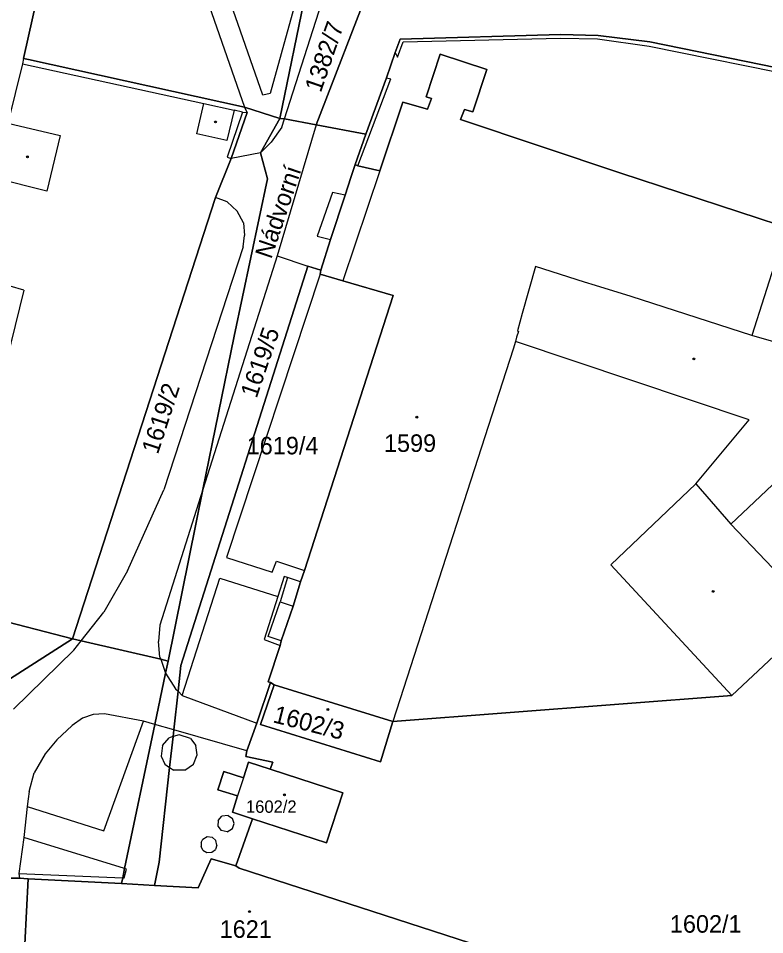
# Model space of a CAD drawing. Extents: x -598934 to -598196, y -1162208 to -1161502.
# Drawn here: x -598847.2 to -598774.9, y -1161641.4 to -1161552.6 of the extents above; entities that cross this region are included whole.
import ezdxf

# ---------------------------------------------------------------- set-up
doc = ezdxf.new("R2010")
doc.units = 0
for name, color, linetype in [('KN_CAR_KR', 7, 'Continuous'), ('KN_KULTURY', 7, 'Continuous'), ('KN_PARC_CIS_POZ', 7, 'Continuous'), ('KN_PARC_CIS_STAV', 7, 'Continuous'), ('KN_PARC_PLOCHA', 7, 'Continuous'), ('KN_ULICE', 7, 'Continuous'), ('parcely_l', 7, 'Continuous')]:
    doc.layers.add(name, color=color, linetype=linetype)

msp = doc.modelspace()

# ---------------------------------------------------------------- linework, layer by layer
at = {"layer": 'KN_CAR_KR'}
for points in [[(-598836.58, -1161528.85), (-598825.29, -1161561.22)], [(-598823.53, -1161560.05), (-598833.6, -1161531.14)], [(-598819.44, -1161547.75), (-598822.8, -1161559.89)], [(-598821.4, -1161562.35), (-598817.54, -1161550.23)], [(-598809.92, -1161554.88), (-598794.67, -1161554.54)], [(-598794.67, -1161554.54), (-598791.07, -1161554.6)], [(-598810.47, -1161556.38), (-598809.92, -1161554.88)], [(-598791.07, -1161554.6), (-598786.06, -1161555.3)], [(-598786.06, -1161555.3), (-598770.72, -1161558.4)], [(-598810.7, -1161555.91), (-598810.47, -1161556.38)], [(-598846.8, -1161557.01), (-598848.24, -1161562.76)], [(-598846.72, -1161556.5), (-598846.8, -1161557.01)], [(-598846.8, -1161557.01), (-598829.24, -1161560.86)], [(-598814.3, -1161566.9), (-598811.1, -1161558.47)], [(-598811.54, -1161558.39), (-598811.1, -1161558.47)], [(-598822.8, -1161559.89), (-598823.53, -1161560.05)], [(-598829.9, -1161563.79), (-598829.24, -1161560.86)], [(-598829.24, -1161560.86), (-598826.31, -1161561.51)], [(-598826.31, -1161561.51), (-598826.99, -1161564.44)], [(-598825.48, -1161561.69), (-598826.31, -1161561.51)], [(-598825.48, -1161561.69), (-598826.97, -1161566.06)], [(-598825.48, -1161561.69), (-598825.04, -1161561.75)], [(-598821.66, -1161563.14), (-598821.4, -1161562.35)], [(-598848.24, -1161562.76), (-598843.16, -1161563.95)], [(-598821.66, -1161563.14), (-598822.7, -1161564.61)], [(-598818.33, -1161562.94), (-598822.13, -1161575.64)], [(-598843.16, -1161563.95), (-598844.46, -1161569.35)], [(-598826.99, -1161564.44), (-598829.9, -1161563.79)], [(-598822.7, -1161564.61), (-598823.75, -1161565.64)], [(-598826.97, -1161566.06), (-598826.59, -1161566.19)], [(-598823.75, -1161565.64), (-598826.59, -1161566.19)], [(-598812.18, -1161567.39), (-598815.75, -1161578.06)], [(-598844.46, -1161569.35), (-598849.51, -1161568.11)], [(-598816.75, -1161569.49), (-598818.26, -1161573.71)], [(-598815.55, -1161569.74), (-598816.75, -1161569.49)], [(-598826.97, -1161570.4), (-598828.09, -1161569.96)], [(-598826, -1161571.31), (-598826.97, -1161570.4)], [(-598825.4, -1161572.43), (-598826, -1161571.31)], [(-598825.4, -1161572.43), (-598825.28, -1161573.67)], [(-598825.43, -1161574.74), (-598825.28, -1161573.67)], [(-598818.26, -1161573.71), (-598816.95, -1161574.05)], [(-598825.43, -1161574.74), (-598833.1, -1161598.31)], [(-598822.13, -1161575.64), (-598829.32, -1161598.29)], [(-598822.13, -1161575.64), (-598819.14, -1161576.62)], [(-598773.73, -1161575.85), (-598776.12, -1161583.35)], [(-598797.08, -1161576.67), (-598798.36, -1161581.22)], [(-598792.34, -1161578.18), (-598797.08, -1161576.67)], [(-598817.97, -1161577.4), (-598827.03, -1161604.87)], [(-598846.68, -1161578.95), (-598849.37, -1161578.19)], [(-598791.27, -1161578.5), (-598792.34, -1161578.18)], [(-598787.81, -1161579.58), (-598791.27, -1161578.5)], [(-598846.68, -1161578.95), (-598849.25, -1161589.24)], [(-598776.12, -1161583.35), (-598787.81, -1161579.58)], [(-598798.36, -1161581.22), (-598798.83, -1161582.88)], [(-598798.72, -1161582.95), (-598798.91, -1161583.5)], [(-598798.83, -1161582.88), (-598798.72, -1161582.95)], [(-598798.91, -1161583.5), (-598799.03, -1161583.92)], [(-598770.95, -1161584.84), (-598776.12, -1161583.35)], [(-598799.25, -1161584.67), (-598810.91, -1161620.77)], [(-598799.03, -1161583.92), (-598799.25, -1161584.67)], [(-598776.36, -1161591.53), (-598799.03, -1161583.92)], [(-598781.54, -1161597.72), (-598776.36, -1161591.53)], [(-598767.23, -1161591.33), (-598778.14, -1161601.63)], [(-598778.06, -1161618.24), (-598789.78, -1161605.59), (-598781.54, -1161597.72)], [(-598781.54, -1161597.72), (-598778.14, -1161601.63)], [(-598836.63, -1161606.15), (-598833.1, -1161598.31)], [(-598829.32, -1161598.29), (-598833.49, -1161611.43)], [(-598778.14, -1161601.63), (-598770.71, -1161609.42)], [(-598827.03, -1161604.87), (-598822.6, -1161606.3)], [(-598822.6, -1161606.3), (-598822.19, -1161605.21)], [(-598822.19, -1161605.21), (-598819.48, -1161606.11)], [(-598836.63, -1161606.15), (-598838.94, -1161610.17)], [(-598831.33, -1161618.23), (-598827.69, -1161606.86)], [(-598827.69, -1161606.86), (-598822.07, -1161608.66)], [(-598821.44, -1161606.7), (-598822.07, -1161608.66)], [(-598821.12, -1161606.81), (-598821.85, -1161609.15)], [(-598821.12, -1161606.81), (-598821.44, -1161606.7)], [(-598819.86, -1161607.23), (-598821.12, -1161606.81)], [(-598822.07, -1161608.66), (-598823.39, -1161612.8)], [(-598823, -1161612.51), (-598821.85, -1161609.15)], [(-598821.85, -1161609.15), (-598820.59, -1161609.57)], [(-598841.12, -1161612.95), (-598838.94, -1161610.17)], [(-598833.49, -1161611.43), (-598833.64, -1161613.02)], [(-598841.83, -1161613.85), (-598841.12, -1161612.95)], [(-598833.49, -1161614.51), (-598833.64, -1161613.02)], [(-598823.39, -1161612.8), (-598821.85, -1161613.39)], [(-598821.74, -1161612.94), (-598823, -1161612.51)], [(-598847.69, -1161619.55), (-598841.83, -1161613.85)], [(-598833.49, -1161614.51), (-598833.41, -1161614.73)], [(-598833.41, -1161614.73), (-598832.95, -1161616.09)], [(-598832.95, -1161616.09), (-598831.98, -1161617.58)], [(-598831.98, -1161617.58), (-598831.74, -1161617.82)], [(-598831.74, -1161617.82), (-598831.33, -1161618.23)], [(-598831.33, -1161618.23), (-598824.09, -1161620.93)], [(-598839.97, -1161620.07), (-598841, -1161620.44)], [(-598838.87, -1161620.02), (-598839.97, -1161620.07)], [(-598835.07, -1161620.73), (-598838.87, -1161620.02)], [(-598843.48, -1161622.55), (-598842, -1161621.14)], [(-598841, -1161620.44), (-598842, -1161621.14)], [(-598838.94, -1161631.36), (-598835.07, -1161620.73)], [(-598833.99, -1161621.04), (-598835.07, -1161620.73)], [(-598832.15, -1161621.57), (-598833.99, -1161621.04)], [(-598831.62, -1161622.04), (-598832.22, -1161622.22)], [(-598825.07, -1161623.6), (-598832.15, -1161621.57)], [(-598830.52, -1161622.42), (-598831.62, -1161622.04)], [(-598843.48, -1161622.55), (-598844.62, -1161623.88)], [(-598833.24, -1161623.09), (-598832.6, -1161622.33)], [(-598832.22, -1161622.22), (-598832.6, -1161622.33)], [(-598830.52, -1161622.42), (-598830.01, -1161623.08)], [(-598833.24, -1161623.09), (-598833.36, -1161624.11)], [(-598829.87, -1161624), (-598830.01, -1161623.08)], [(-598844.62, -1161623.88), (-598845.67, -1161625.74)], [(-598833.36, -1161624.11), (-598833.02, -1161624.88)], [(-598830.23, -1161624.89), (-598829.87, -1161624)], [(-598833.02, -1161624.88), (-598832.55, -1161625.21)], [(-598832.55, -1161625.21), (-598832.15, -1161625.49)], [(-598831.07, -1161625.47), (-598832.15, -1161625.49)], [(-598831.07, -1161625.47), (-598830.23, -1161624.89)], [(-598846.17, -1161627.54), (-598845.67, -1161625.74)], [(-598825.4, -1161626.23), (-598825.97, -1161627.98)], [(-598846.26, -1161628.26), (-598846.36, -1161628.99)], [(-598846.17, -1161627.54), (-598846.26, -1161628.26)], [(-598846.36, -1161628.99), (-598846.7, -1161631.99)], [(-598846.36, -1161628.99), (-598838.94, -1161631.36)], [(-598827.86, -1161630.34), (-598827.49, -1161629.93)], [(-598826.88, -1161629.87), (-598827.49, -1161629.93)], [(-598826.88, -1161629.87), (-598826.46, -1161630.16)], [(-598827.86, -1161630.34), (-598827.88, -1161630.92)], [(-598827.88, -1161630.92), (-598827.57, -1161631.31)], [(-598826.29, -1161630.65), (-598826.46, -1161630.16)], [(-598826.45, -1161631.14), (-598826.29, -1161630.65)], [(-598826.97, -1161631.46), (-598827.57, -1161631.31)], [(-598826.97, -1161631.46), (-598826.45, -1161631.14)], [(-598846.7, -1161631.99), (-598847.17, -1161635.5)], [(-598836.92, -1161635.02), (-598846.7, -1161631.99)], [(-598829.51, -1161632.49), (-598829.32, -1161632.15)], [(-598829.51, -1161632.49), (-598829.51, -1161632.88)], [(-598829.32, -1161632.15), (-598828.92, -1161631.92)], [(-598828.92, -1161631.92), (-598828.42, -1161631.98)], [(-598828.07, -1161632.29), (-598828.42, -1161631.98)], [(-598827.96, -1161632.76), (-598828.07, -1161632.29)], [(-598829.32, -1161633.23), (-598829.51, -1161632.88)], [(-598829.32, -1161633.23), (-598828.93, -1161633.46)], [(-598828.93, -1161633.46), (-598828.45, -1161633.42)], [(-598828.45, -1161633.42), (-598828.12, -1161633.16)], [(-598827.96, -1161632.76), (-598828.12, -1161633.16)], [(-598836.96, -1161635.91), (-598836.74, -1161635.07)], [(-598836.74, -1161635.07), (-598836.92, -1161635.02)], [(-598847.17, -1161635.5), (-598837.1, -1161635.9)], [(-598847.17, -1161635.5), (-598847.12, -1161635.94)], [(-598837.1, -1161635.9), (-598836.96, -1161635.91)]]:
    msp.add_lwpolyline(points, dxfattribs=at)
at = {"layer": 'KN_KULTURY'}
for centre, radius in [((-598828.1, -1161562.65), 0.09), ((-598828.1, -1161562.65), 0.0398), ((-598846.34, -1161566.04), 0.09), ((-598846.34, -1161566.04), 0.0398), ((-598781.74, -1161585.62), 0.09), ((-598781.74, -1161585.62), 0.0398), ((-598808.58, -1161591.26), 0.09), ((-598808.58, -1161591.26), 0.0398), ((-598779.86, -1161608.15), 0.09), ((-598779.86, -1161608.15), 0.0398), ((-598817.2, -1161619.59), 0.09), ((-598817.2, -1161619.59), 0.0398), ((-598821.43, -1161627.86), 0.09), ((-598821.43, -1161627.86), 0.0398), ((-598824.81, -1161639.19), 0.09), ((-598824.81, -1161639.19), 0.0398)]:
    msp.add_circle(centre, radius, dxfattribs=at)
at = {"layer": 'KN_PARC_PLOCHA'}
for points in [[(-598858.65, -1161508.79), (-598841.62, -1161523.63), (-598839.72, -1161524.36), (-598837.65, -1161528.04), (-598838.01, -1161528.66), (-598840.79, -1161533.53), (-598842.81, -1161539.01), (-598846.72, -1161556.5), (-598846.24, -1161556.59), (-598825.29, -1161561.22), (-598825.04, -1161561.75), (-598826.59, -1161566.19), (-598828.09, -1161569.96), (-598828.14, -1161570.08), (-598841.96, -1161612.75), (-598849.97, -1161610.68)], [(-598770.64, -1161558.01), (-598786.01, -1161554.9), (-598791.02, -1161554.26), (-598794.66, -1161554.19), (-598810.2, -1161554.63), (-598810.7, -1161555.91), (-598811.54, -1161558.39), (-598813.54, -1161563.84), (-598818.33, -1161562.94), (-598812.96, -1161548.93), (-598816.59, -1161542.53), (-598817.26, -1161544.32), (-598819.33, -1161549.87), (-598821.88, -1161562.3), (-598825.29, -1161561.22), (-598846.24, -1161556.59), (-598846.72, -1161556.5), (-598842.81, -1161539.01), (-598840.79, -1161533.53), (-598838.01, -1161528.66), (-598837.65, -1161528.04), (-598839.72, -1161524.36), (-598841.62, -1161523.63), (-598858.65, -1161508.79)], [(-598771.64, -1161573.23), (-598788.8, -1161567.6), (-598804.35, -1161562.42), (-598803.95, -1161561.44), (-598803.17, -1161561.66), (-598801.79, -1161557.56), (-598806.32, -1161556.08), (-598807.68, -1161560.21), (-598807.18, -1161560.37), (-598807.56, -1161561.4), (-598809.94, -1161560.72), (-598812.18, -1161567.39), (-598814.3, -1161566.9), (-598814.55, -1161566.79), (-598813.54, -1161563.84), (-598811.54, -1161558.39), (-598810.7, -1161555.91), (-598810.2, -1161554.63), (-598794.66, -1161554.19), (-598791.02, -1161554.26), (-598786.01, -1161554.9), (-598770.64, -1161558.01)], [(-598773.95, -1161614.39), (-598778.06, -1161618.24), (-598810.91, -1161620.77), (-598822.41, -1161617.2), (-598822.78, -1161616.97), (-598822.99, -1161616.92), (-598821.85, -1161613.39), (-598821.74, -1161612.94), (-598820.59, -1161609.57), (-598819.86, -1161607.23), (-598819.48, -1161606.11), (-598810.87, -1161579.47), (-598815.75, -1161578.06), (-598817.97, -1161577.4), (-598817.9, -1161577.02), (-598816.95, -1161574.05), (-598815.55, -1161569.74), (-598814.97, -1161568.04), (-598814.55, -1161566.79), (-598814.3, -1161566.9), (-598812.18, -1161567.39), (-598809.94, -1161560.72), (-598807.56, -1161561.4), (-598807.18, -1161560.37), (-598807.68, -1161560.21), (-598806.32, -1161556.08), (-598801.79, -1161557.56), (-598803.17, -1161561.66), (-598803.95, -1161561.44), (-598804.35, -1161562.42), (-598788.8, -1161567.6), (-598771.64, -1161573.23)], [(-598877.29, -1161635.33), (-598841.96, -1161612.75), (-598841.12, -1161612.95), (-598833.41, -1161614.73), (-598832.7, -1161614.9), (-598832.95, -1161616.09), (-598833.99, -1161621.04), (-598836.92, -1161635.02), (-598837.1, -1161635.9), (-598837.22, -1161636.47), (-598846.25, -1161636), (-598847.12, -1161635.94), (-598850.21, -1161635.93)], [(-598802.29, -1161642.59), (-598825.81, -1161634.98), (-598826.13, -1161634.76), (-598824.51, -1161630.19), (-598817.36, -1161632.53), (-598815.75, -1161627.66), (-598822.8, -1161625.38), (-598822.56, -1161624.7), (-598825.18, -1161624.15), (-598825.07, -1161623.6), (-598824.09, -1161620.93), (-598822.78, -1161616.97), (-598822.41, -1161617.2), (-598823.74, -1161621.06), (-598812.12, -1161624.67), (-598810.91, -1161620.77), (-598778.06, -1161618.24), (-598773.95, -1161614.39)], [(-598850.21, -1161635.93), (-598847.12, -1161635.94), (-598846.25, -1161636), (-598846.76, -1161645.5), (-598832.12, -1161646.38), (-598830.73, -1161643.42), (-598822.41, -1161645.99), (-598810.86, -1161649.57), (-598805.19, -1161651.21), (-598804.16, -1161648.17), (-598803.22, -1161645.42), (-598802.45, -1161642.97), (-598802.29, -1161642.59), (-598801.19, -1161643.07), (-598778.16, -1161666.6), (-598778.49, -1161666.91), (-598790.74, -1161678.44), (-598797.36, -1161682.69), (-598802.7, -1161683.85), (-598808.26, -1161683.41), (-598841.51, -1161673.02), (-598844.45, -1161672.1), (-598874.24, -1161662.79)]]:
    msp.add_lwpolyline(points, dxfattribs=at)
for points in [[(-598818.33, -1161562.94), (-598821.4, -1161562.35), (-598821.88, -1161562.3), (-598819.33, -1161549.87), (-598817.26, -1161544.32), (-598816.59, -1161542.53), (-598812.96, -1161548.93)], [(-598821.88, -1161562.3), (-598823.75, -1161565.64), (-598823.07, -1161568.17), (-598826.29, -1161583.41), (-598829.32, -1161598.29), (-598832.7, -1161614.9), (-598833.41, -1161614.73), (-598841.12, -1161612.95), (-598841.96, -1161612.75), (-598828.14, -1161570.08), (-598828.09, -1161569.96), (-598826.59, -1161566.19), (-598825.04, -1161561.75), (-598825.29, -1161561.22)], [(-598818.33, -1161562.94), (-598813.54, -1161563.84), (-598814.55, -1161566.79), (-598814.97, -1161568.04), (-598815.55, -1161569.74), (-598816.95, -1161574.05), (-598817.9, -1161577.02), (-598819.14, -1161576.62), (-598831.47, -1161615.32), (-598831.74, -1161617.82), (-598832.15, -1161621.57), (-598832.22, -1161622.22), (-598832.55, -1161625.21), (-598833.56, -1161634.39), (-598834.02, -1161636.65), (-598837.22, -1161636.47), (-598837.1, -1161635.9), (-598836.92, -1161635.02), (-598833.99, -1161621.04), (-598832.95, -1161616.09), (-598832.7, -1161614.9), (-598829.32, -1161598.29), (-598826.29, -1161583.41), (-598823.07, -1161568.17), (-598823.75, -1161565.64), (-598821.88, -1161562.3), (-598821.4, -1161562.35)], [(-598817.9, -1161577.02), (-598817.97, -1161577.4), (-598815.75, -1161578.06), (-598810.87, -1161579.47), (-598819.48, -1161606.11), (-598819.86, -1161607.23), (-598820.59, -1161609.57), (-598821.74, -1161612.94), (-598821.85, -1161613.39), (-598822.99, -1161616.92), (-598822.78, -1161616.97), (-598824.09, -1161620.93), (-598825.07, -1161623.6), (-598825.18, -1161624.15), (-598822.56, -1161624.7), (-598822.8, -1161625.38), (-598824.91, -1161624.7), (-598825.4, -1161626.23), (-598827.31, -1161625.61), (-598827.87, -1161627.37), (-598825.97, -1161627.98), (-598826.47, -1161629.55), (-598824.51, -1161630.19), (-598826.13, -1161634.76), (-598828.54, -1161634.07), (-598829.78, -1161636.87), (-598834.02, -1161636.65), (-598833.56, -1161634.39), (-598832.55, -1161625.21), (-598832.22, -1161622.22), (-598832.15, -1161621.57), (-598831.74, -1161617.82), (-598831.47, -1161615.32), (-598819.14, -1161576.62)], [(-598841.96, -1161612.75), (-598877.29, -1161635.33), (-598887.35, -1161630.07), (-598881.6, -1161602.96), (-598858.7, -1161608.73), (-598849.97, -1161610.68)], [(-598810.91, -1161620.77), (-598812.12, -1161624.67), (-598823.74, -1161621.06), (-598822.41, -1161617.2)], [(-598822.8, -1161625.38), (-598815.75, -1161627.66), (-598817.36, -1161632.53), (-598824.51, -1161630.19), (-598826.47, -1161629.55), (-598825.97, -1161627.98), (-598827.87, -1161627.37), (-598827.31, -1161625.61), (-598825.4, -1161626.23), (-598824.91, -1161624.7)], [(-598826.13, -1161634.76), (-598825.81, -1161634.98), (-598802.29, -1161642.59), (-598802.45, -1161642.97), (-598803.22, -1161645.42), (-598804.16, -1161648.17), (-598805.19, -1161651.21), (-598810.86, -1161649.57), (-598822.41, -1161645.99), (-598830.73, -1161643.42), (-598832.12, -1161646.38), (-598846.76, -1161645.5), (-598846.25, -1161636), (-598837.22, -1161636.47), (-598834.02, -1161636.65), (-598829.78, -1161636.87), (-598828.54, -1161634.07)]]:
    msp.add_lwpolyline(points, close=True, dxfattribs=at)
at = {"layer": 'parcely_l'}
for points in [[(-598825.29, -1161561.22), (-598846.24, -1161556.59), (-598846.72, -1161556.5), (-598842.81, -1161539.01), (-598840.79, -1161533.53), (-598838.01, -1161528.66), (-598837.65, -1161528.04), (-598839.72, -1161524.36), (-598841.62, -1161523.63), (-598858.65, -1161508.79), (-598861.56, -1161513.36), (-598862.41, -1161516.47)], [(-598818.33, -1161562.94), (-598812.96, -1161548.93), (-598816.59, -1161542.53), (-598817.26, -1161544.32), (-598819.33, -1161549.87), (-598821.88, -1161562.3)], [(-598698.75, -1161635.93), (-598701.67, -1161626.11), (-598706.02, -1161616.11), (-598707.45, -1161613.42), (-598717.91, -1161596.16), (-598728.35, -1161583.25), (-598738.48, -1161574.29), (-598752.72, -1161565.21), (-598760.62, -1161561.58), (-598769.75, -1161558.5), (-598770.64, -1161558.01), (-598786.01, -1161554.9), (-598791.02, -1161554.26), (-598794.66, -1161554.19), (-598810.2, -1161554.63), (-598810.7, -1161555.91), (-598811.54, -1161558.39), (-598813.54, -1161563.84)], [(-598814.55, -1161566.79), (-598814.3, -1161566.9), (-598812.18, -1161567.39), (-598809.94, -1161560.72), (-598807.56, -1161561.4), (-598807.18, -1161560.37), (-598807.68, -1161560.21), (-598806.32, -1161556.08), (-598801.79, -1161557.56), (-598803.17, -1161561.66), (-598803.95, -1161561.44), (-598804.35, -1161562.42), (-598788.8, -1161567.6), (-598771.64, -1161573.23), (-598767.62, -1161574.57), (-598758.9, -1161583.64), (-598751.34, -1161576.43), (-598751.1, -1161576.11), (-598743.71, -1161584.04), (-598737.49, -1161590.63), (-598730.43, -1161597.98), (-598741.65, -1161608.53), (-598734.51, -1161616.31)], [(-598841.96, -1161612.75), (-598828.14, -1161570.08), (-598828.09, -1161569.96), (-598826.59, -1161566.19), (-598825.04, -1161561.75), (-598825.29, -1161561.22)], [(-598825.29, -1161561.22), (-598821.88, -1161562.3)], [(-598821.88, -1161562.3), (-598823.75, -1161565.64), (-598823.07, -1161568.17), (-598826.29, -1161583.41), (-598829.32, -1161598.29), (-598832.7, -1161614.9)], [(-598821.88, -1161562.3), (-598821.4, -1161562.35), (-598818.33, -1161562.94)], [(-598818.33, -1161562.94), (-598813.54, -1161563.84)], [(-598813.54, -1161563.84), (-598814.55, -1161566.79)], [(-598814.55, -1161566.79), (-598814.97, -1161568.04), (-598815.55, -1161569.74), (-598816.95, -1161574.05), (-598817.9, -1161577.02)], [(-598817.9, -1161577.02), (-598819.14, -1161576.62), (-598831.47, -1161615.32), (-598831.74, -1161617.82), (-598832.15, -1161621.57), (-598832.22, -1161622.22), (-598832.55, -1161625.21), (-598833.56, -1161634.39), (-598834.02, -1161636.65)], [(-598822.78, -1161616.97), (-598822.99, -1161616.92), (-598821.85, -1161613.39), (-598821.74, -1161612.94), (-598820.59, -1161609.57), (-598819.86, -1161607.23), (-598819.48, -1161606.11), (-598810.87, -1161579.47), (-598815.75, -1161578.06), (-598817.97, -1161577.4), (-598817.9, -1161577.02)], [(-598887.35, -1161630.07), (-598881.6, -1161602.96), (-598858.7, -1161608.73), (-598849.97, -1161610.68), (-598841.96, -1161612.75)], [(-598877.29, -1161635.33), (-598841.96, -1161612.75)], [(-598832.7, -1161614.9), (-598833.41, -1161614.73), (-598841.12, -1161612.95), (-598841.96, -1161612.75)], [(-598832.7, -1161614.9), (-598832.95, -1161616.09), (-598833.99, -1161621.04), (-598836.92, -1161635.02), (-598837.1, -1161635.9), (-598837.22, -1161636.47)], [(-598773.32, -1161614.96), (-598773.95, -1161614.39), (-598778.06, -1161618.24), (-598810.91, -1161620.77)], [(-598822.78, -1161616.97), (-598824.09, -1161620.93), (-598825.07, -1161623.6), (-598825.18, -1161624.15), (-598822.56, -1161624.7), (-598822.8, -1161625.38)], [(-598810.91, -1161620.77), (-598812.12, -1161624.67), (-598823.74, -1161621.06), (-598822.41, -1161617.2)], [(-598822.41, -1161617.2), (-598822.78, -1161616.97)], [(-598810.91, -1161620.77), (-598822.41, -1161617.2)], [(-598824.51, -1161630.19), (-598826.47, -1161629.55), (-598825.97, -1161627.98), (-598827.87, -1161627.37), (-598827.31, -1161625.61), (-598825.4, -1161626.23), (-598824.91, -1161624.7), (-598822.8, -1161625.38)], [(-598822.8, -1161625.38), (-598815.75, -1161627.66), (-598817.36, -1161632.53), (-598824.51, -1161630.19)], [(-598824.51, -1161630.19), (-598826.13, -1161634.76)], [(-598834.02, -1161636.65), (-598829.78, -1161636.87), (-598828.54, -1161634.07), (-598826.13, -1161634.76)], [(-598826.13, -1161634.76), (-598825.81, -1161634.98), (-598802.29, -1161642.59)], [(-598778.16, -1161666.6), (-598778.49, -1161666.91), (-598790.74, -1161678.44), (-598797.36, -1161682.69), (-598802.7, -1161683.85), (-598808.26, -1161683.41), (-598841.51, -1161673.02), (-598844.45, -1161672.1), (-598874.24, -1161662.79), (-598863.67, -1161643.85), (-598862.92, -1161642.5), (-598858.75, -1161635.43), (-598850.21, -1161635.93), (-598847.12, -1161635.94), (-598846.25, -1161636)], [(-598846.25, -1161636), (-598846.76, -1161645.5), (-598832.12, -1161646.38), (-598830.73, -1161643.42), (-598822.41, -1161645.99), (-598810.86, -1161649.57), (-598805.19, -1161651.21), (-598804.16, -1161648.17), (-598803.22, -1161645.42), (-598802.45, -1161642.97), (-598802.29, -1161642.59)], [(-598846.25, -1161636), (-598837.22, -1161636.47)], [(-598837.22, -1161636.47), (-598834.02, -1161636.65)]]:
    msp.add_lwpolyline(points, dxfattribs=at)

# ---------------------------------------------------------------- texts
at = {"layer": 'KN_PARC_CIS_POZ'}
for s, rotation, p in [('1382/7', 71.09965, (-598817.894, -1161559.874)), ('1619/5', 71.09965, (-598824.124, -1161589.504)), ('1619/2', 71.9999, (-598833.69, -1161594.936))]:
    msp.add_text(s, height=1.7, rotation=rotation, dxfattribs=at).set_placement(p)
for s, p in [('1619/4', (-598825.077, -1161594.87)), ('1602/1', (-598784.057, -1161641.23))]:
    msp.add_text(s, height=1.7, dxfattribs=at).set_placement(p)
at = {"layer": 'KN_PARC_CIS_STAV'}
for s, height, p in [('1599', 1.7, (-598811.772, -1161594.63)), ('1602/2', 1.2, (-598825.15, -1161629.61)), ('1621', 1.7, (-598827.702, -1161641.73))]:
    msp.add_text(s, height=height, dxfattribs=at).set_placement(p)
msp.add_text('1602/3', height=1.7, rotation=345.65266, dxfattribs=at).set_placement((-598822.624, -1161620.824))
at = {"layer": 'KN_ULICE'}
msp.add_text('Nádvorní', height=1.7, rotation=71.35482, dxfattribs=at).set_placement((-598822.698, -1161576.006))

doc.saveas('drawing.dxf')
